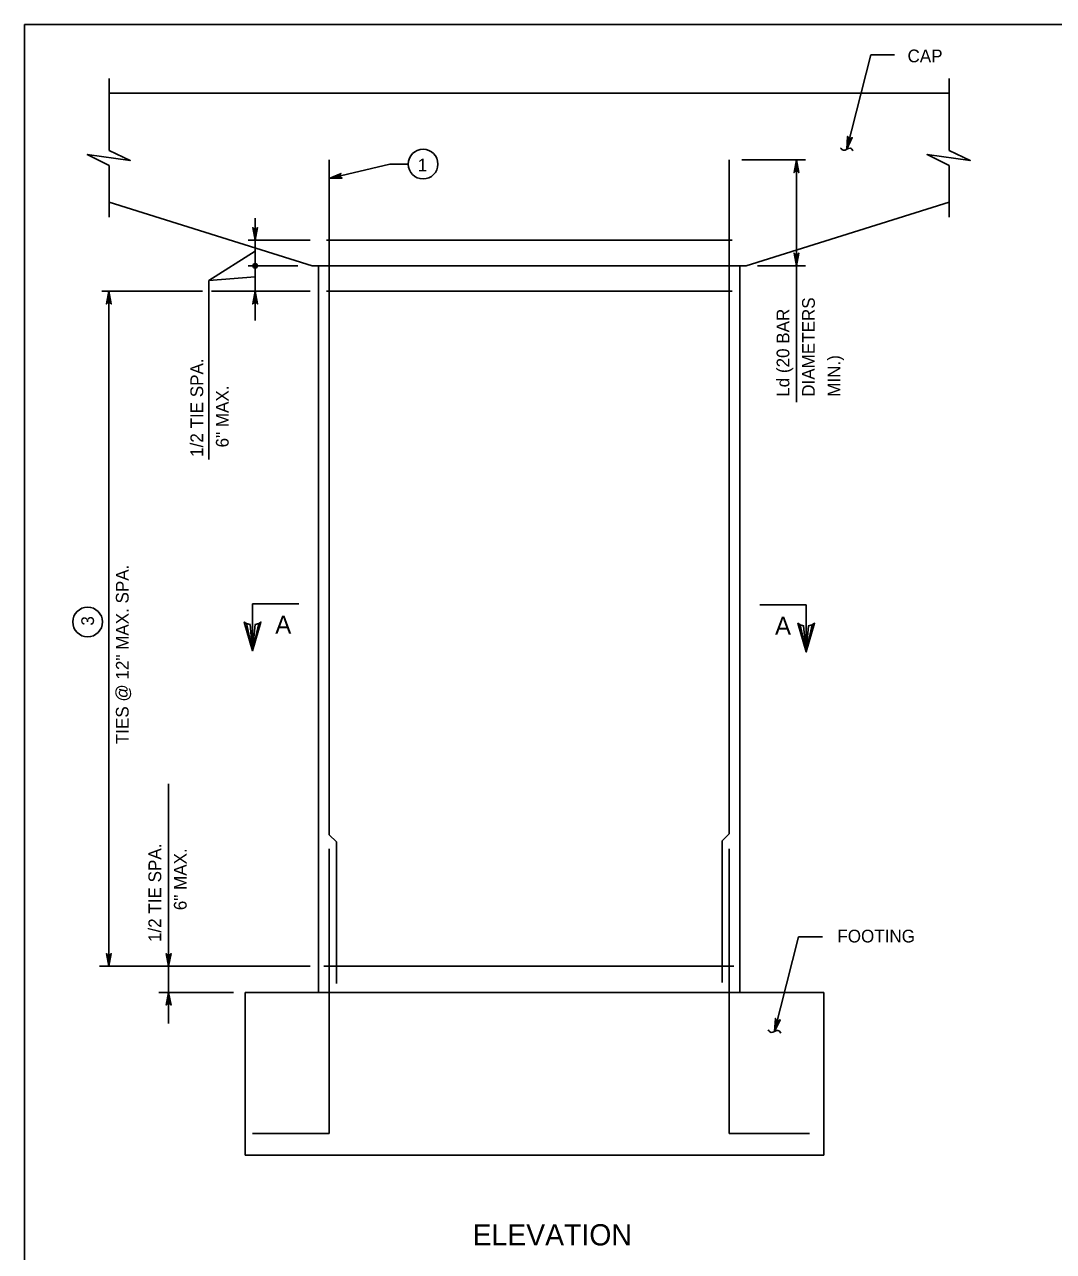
# Model space of a CAD drawing. Extents: x 646165 to 651486, y 296916 to 299292.
# Drawn here: x 648988.6 to 649230.9, y 297800.3 to 298089.3 of the extents above; entities that cross this region are included whole.
import ezdxf

# ---------------------------------------------------------------- set-up
doc = ezdxf.new("R2010")
doc.units = 0
for name, color, linetype in [('1', 7, 'Continuous'), ('2', 7, 'Continuous'), ('51', 7, 'Continuous'), ('52', 7, 'Continuous'), ('53', 7, 'Continuous'), ('54', 7, 'Continuous')]:
    doc.layers.add(name, color=color, linetype=linetype)

msp = doc.modelspace()

# ---------------------------------------------------------------- linework, layer by layer
at = {"layer": '1'}
for p, q in [((649042.28, 297952.8), (649053.2, 297952.8)), ((649042.28, 297941.74), (649042.28, 297952.8)), ((649172.69, 297952.54), (649161.76, 297952.54)), ((649172.69, 297941.47), (649172.69, 297952.54))]:
    msp.add_line(p, q, dxfattribs=at)
for points in [[(649043.75, 297948.16), (649042.9, 297947.92), (649042.28, 297941.74), (649043.75, 297948.16), (649044.27, 297948.49), (649042.28, 297941.74), (649041.72, 297947.91), (649040.89, 297948.14), (649042.28, 297941.74), (649040.33, 297948.49), (649040.89, 297948.14)], [(649171.21, 297947.89), (649172.06, 297947.65), (649172.69, 297941.47), (649171.21, 297947.89), (649170.7, 297948.22), (649172.69, 297941.47), (649173.24, 297947.65), (649174.08, 297947.87), (649172.69, 297941.47), (649174.64, 297948.22), (649174.08, 297947.87)]]:
    msp.add_lwpolyline(points, dxfattribs=at)
at = {"layer": '2'}
for p, q in [((648988.59, 297525.25), (648988.59, 298089.25)), ((648988.59, 298089.25), (649774.59, 298089.25))]:
    msp.add_line(p, q, dxfattribs=at)
at = {"layer": '51'}
for p, q in [((649008.54, 298073.09), (649206.34, 298073.09)), ((649056.35, 298032.43), (649008.54, 298047.38)), ((649158.53, 298032.43), (649206.34, 298047.38)), ((649056.35, 298032.43), (649158.53, 298032.43)), ((649057.85, 298032.43), (649057.85, 297861.27)), ((649157.03, 298032.43), (649157.03, 297861.27)), ((649040.58, 297861.27), (649176.8, 297861.27)), ((649040.58, 297861.27), (649040.58, 297822.94)), ((649176.8, 297861.27), (649176.8, 297822.94)), ((649040.58, 297822.94), (649176.8, 297822.94))]:
    msp.add_line(p, q, dxfattribs=at)
at = {"layer": '52'}
for p, q in [((649187.9, 298082.12), (649182.24, 298059.88)), ((649187.9, 298082.12), (649193.48, 298082.12)), ((649008.54, 298076.58), (649008.54, 298059.57)), ((649206.34, 298076.58), (649206.34, 298059.57)), ((649157.48, 298057.38), (649172.51, 298057.38)), ((649170.36, 298057.38), (649170.36, 298000.31)), ((649008.54, 298056.08), (649008.54, 298043.88)), ((649060.35, 298052.95), (649074.63, 298056.38)), ((649074.63, 298056.38), (649078.95, 298056.38)), ((649206.34, 298056.08), (649206.34, 298043.88)), ((649042.91, 298043.68), (649042.91, 298019.56)), ((649041.25, 298038.43), (649055.85, 298038.43)), ((649031.96, 298028.98), (649042.91, 298035.84)), ((649041.25, 298032.43), (649052.96, 298032.43)), ((649161.2, 298032.43), (649172.51, 298032.43)), ((649031.96, 298028.98), (649042.91, 298029.82)), ((649031.96, 298028.98), (649031.96, 297986.82)), ((649006.79, 298026.43), (649030.47, 298026.43)), ((649008.43, 298026.43), (649008.43, 297867.43)), ((649032.6, 298026.43), (649055.85, 298026.43)), ((649022.53, 297910.39), (649022.53, 297853.95)), ((649170.89, 297874.35), (649165.23, 297852.11)), ((649170.89, 297874.35), (649176.47, 297874.35)), ((649006.21, 297867.43), (649055.85, 297867.43)), ((649020.19, 297861.27), (649037.77, 297861.27))]:
    msp.add_line(p, q, dxfattribs=at)
for points in [[(649182.24, 298059.88), (649182.43, 298062.91), (649182.48, 298062.78), (649182.53, 298062.65), (649182.61, 298062.57), (649182.69, 298062.48), (649182.79, 298062.44), (649182.88, 298062.4), (649182.98, 298062.39), (649183.08, 298062.39), (649183.19, 298062.42), (649183.31, 298062.45), (649183.41, 298062.54), (649183.52, 298062.63), (649182.24, 298059.88), (649183.41, 298062.54), (649183.31, 298062.45), (649182.24, 298059.88), (649183.19, 298062.42), (649183.08, 298062.39), (649182.24, 298059.88), (649182.98, 298062.39), (649182.88, 298062.4), (649182.24, 298059.88), (649182.79, 298062.44), (649182.69, 298062.48), (649182.24, 298059.88), (649182.61, 298062.57), (649182.53, 298062.65), (649182.24, 298059.88), (649182.48, 298062.78)], [(649008.54, 298056.08), (649003.36, 298058.61), (649013.5, 298057.23), (649008.54, 298059.6)], [(649170.36, 298057.38), (649170.92, 298054.4), (649170.84, 298054.52), (649170.76, 298054.63), (649170.66, 298054.69), (649170.56, 298054.75), (649170.46, 298054.77), (649170.36, 298054.78), (649170.26, 298054.77), (649170.16, 298054.75), (649170.06, 298054.69), (649169.96, 298054.63), (649169.88, 298054.52), (649169.8, 298054.4), (649170.36, 298057.38), (649169.88, 298054.52), (649169.96, 298054.63), (649170.36, 298057.38), (649170.06, 298054.69), (649170.16, 298054.75), (649170.36, 298057.38), (649170.26, 298054.77), (649170.36, 298054.78), (649170.36, 298057.38), (649170.46, 298054.77), (649170.56, 298054.75), (649170.36, 298057.38), (649170.66, 298054.69), (649170.76, 298054.63), (649170.36, 298057.38), (649170.84, 298054.52)], [(649206.34, 298056.08), (649201.15, 298058.61), (649211.3, 298057.23), (649206.34, 298059.6)], [(649060.35, 298052.95), (649063.12, 298054.19), (649063.03, 298054.09), (649062.93, 298053.98), (649062.9, 298053.87), (649062.87, 298053.76), (649062.87, 298053.66), (649062.88, 298053.56), (649062.92, 298053.47), (649062.96, 298053.37), (649063.04, 298053.29), (649063.12, 298053.2), (649063.25, 298053.15), (649063.38, 298053.1), (649060.35, 298052.95), (649063.25, 298053.15), (649063.12, 298053.2), (649060.35, 298052.95), (649063.04, 298053.29), (649062.96, 298053.37), (649060.35, 298052.95), (649062.92, 298053.47), (649062.88, 298053.56), (649060.35, 298052.95), (649062.87, 298053.66), (649062.87, 298053.76), (649060.35, 298052.95), (649062.9, 298053.87), (649062.93, 298053.98), (649060.35, 298052.95), (649063.03, 298054.09)], [(649042.91, 298038.43), (649042.35, 298041.41), (649042.43, 298041.29), (649042.51, 298041.18), (649042.61, 298041.12), (649042.71, 298041.06), (649042.81, 298041.04), (649042.91, 298041.03), (649043.01, 298041.04), (649043.11, 298041.06), (649043.21, 298041.12), (649043.31, 298041.18), (649043.39, 298041.29), (649043.47, 298041.41), (649042.91, 298038.43), (649043.39, 298041.29), (649043.31, 298041.18), (649042.91, 298038.43), (649043.21, 298041.12), (649043.11, 298041.06), (649042.91, 298038.43), (649043.01, 298041.04), (649042.91, 298041.03), (649042.91, 298038.43), (649042.81, 298041.04), (649042.71, 298041.06), (649042.91, 298038.43), (649042.61, 298041.12), (649042.51, 298041.18), (649042.91, 298038.43), (649042.43, 298041.29)], [(649170.36, 298032.43), (649169.8, 298035.41), (649169.88, 298035.29), (649169.96, 298035.18), (649170.06, 298035.12), (649170.16, 298035.06), (649170.26, 298035.04), (649170.36, 298035.03), (649170.46, 298035.04), (649170.56, 298035.06), (649170.66, 298035.12), (649170.76, 298035.18), (649170.84, 298035.29), (649170.92, 298035.41), (649170.36, 298032.43), (649170.84, 298035.29), (649170.76, 298035.18), (649170.36, 298032.43), (649170.66, 298035.12), (649170.56, 298035.06), (649170.36, 298032.43), (649170.46, 298035.04), (649170.36, 298035.03), (649170.36, 298032.43), (649170.26, 298035.04), (649170.16, 298035.06), (649170.36, 298032.43), (649170.06, 298035.12), (649169.96, 298035.18), (649170.36, 298032.43), (649169.88, 298035.29)], [(649008.43, 298026.43), (649008.99, 298023.44), (649008.91, 298023.56), (649008.83, 298023.67), (649008.73, 298023.73), (649008.63, 298023.79), (649008.53, 298023.81), (649008.43, 298023.83), (649008.33, 298023.81), (649008.23, 298023.79), (649008.13, 298023.73), (649008.03, 298023.67), (649007.95, 298023.56), (649007.87, 298023.44), (649008.43, 298026.43), (649007.95, 298023.56), (649008.03, 298023.67), (649008.43, 298026.43), (649008.13, 298023.73), (649008.23, 298023.79), (649008.43, 298026.43), (649008.33, 298023.81), (649008.43, 298023.83), (649008.43, 298026.43), (649008.53, 298023.81), (649008.63, 298023.79), (649008.43, 298026.43), (649008.73, 298023.73), (649008.83, 298023.67), (649008.43, 298026.43), (649008.91, 298023.56)], [(649042.91, 298026.43), (649043.47, 298023.44), (649043.39, 298023.56), (649043.31, 298023.67), (649043.21, 298023.73), (649043.11, 298023.79), (649043.01, 298023.81), (649042.91, 298023.83), (649042.81, 298023.81), (649042.71, 298023.79), (649042.61, 298023.73), (649042.51, 298023.67), (649042.43, 298023.56), (649042.35, 298023.44), (649042.91, 298026.43), (649042.43, 298023.56), (649042.51, 298023.67), (649042.91, 298026.43), (649042.61, 298023.73), (649042.71, 298023.79), (649042.91, 298026.43), (649042.81, 298023.81), (649042.91, 298023.83), (649042.91, 298026.43), (649043.01, 298023.81), (649043.11, 298023.79), (649042.91, 298026.43), (649043.21, 298023.73), (649043.31, 298023.67), (649042.91, 298026.43), (649043.39, 298023.56)], [(649008.43, 297867.43), (649007.87, 297870.41), (649007.95, 297870.3), (649008.03, 297870.18), (649008.13, 297870.12), (649008.23, 297870.06), (649008.33, 297870.05), (649008.43, 297870.03), (649008.53, 297870.05), (649008.63, 297870.06), (649008.73, 297870.12), (649008.83, 297870.18), (649008.91, 297870.3), (649008.99, 297870.41), (649008.43, 297867.43), (649008.91, 297870.3), (649008.83, 297870.18), (649008.43, 297867.43), (649008.73, 297870.12), (649008.63, 297870.06), (649008.43, 297867.43), (649008.53, 297870.05), (649008.43, 297870.03), (649008.43, 297867.43), (649008.33, 297870.05), (649008.23, 297870.06), (649008.43, 297867.43), (649008.13, 297870.12), (649008.03, 297870.18), (649008.43, 297867.43), (649007.95, 297870.3)], [(649022.53, 297867.43), (649021.98, 297870.41), (649022.06, 297870.3), (649022.13, 297870.18), (649022.23, 297870.12), (649022.33, 297870.06), (649022.43, 297870.05), (649022.53, 297870.03), (649022.63, 297870.05), (649022.73, 297870.06), (649022.83, 297870.12), (649022.93, 297870.18), (649023.01, 297870.3), (649023.09, 297870.41), (649022.53, 297867.43), (649023.01, 297870.3), (649022.93, 297870.18), (649022.53, 297867.43), (649022.83, 297870.12), (649022.73, 297870.06), (649022.53, 297867.43), (649022.63, 297870.05), (649022.53, 297870.03), (649022.53, 297867.43), (649022.43, 297870.05), (649022.33, 297870.06), (649022.53, 297867.43), (649022.23, 297870.12), (649022.13, 297870.18), (649022.53, 297867.43), (649022.06, 297870.3)], [(649022.53, 297861.27), (649023.09, 297858.29), (649023.01, 297858.4), (649022.93, 297858.52), (649022.83, 297858.58), (649022.73, 297858.64), (649022.63, 297858.65), (649022.53, 297858.67), (649022.43, 297858.65), (649022.33, 297858.64), (649022.23, 297858.58), (649022.13, 297858.52), (649022.06, 297858.4), (649021.98, 297858.29), (649022.53, 297861.27), (649022.06, 297858.4), (649022.13, 297858.52), (649022.53, 297861.27), (649022.23, 297858.58), (649022.33, 297858.64), (649022.53, 297861.27), (649022.43, 297858.65), (649022.53, 297858.67), (649022.53, 297861.27), (649022.63, 297858.65), (649022.73, 297858.64), (649022.53, 297861.27), (649022.83, 297858.58), (649022.93, 297858.52), (649022.53, 297861.27), (649023.01, 297858.4)], [(649165.23, 297852.11), (649165.42, 297855.14), (649165.47, 297855.01), (649165.52, 297854.87), (649165.6, 297854.79), (649165.69, 297854.71), (649165.78, 297854.67), (649165.87, 297854.63), (649165.97, 297854.62), (649166.07, 297854.61), (649166.18, 297854.64), (649166.3, 297854.68), (649166.4, 297854.77), (649166.51, 297854.86), (649165.23, 297852.11), (649166.4, 297854.77), (649166.3, 297854.68), (649165.23, 297852.11), (649166.18, 297854.64), (649166.07, 297854.61), (649165.23, 297852.11), (649165.97, 297854.62), (649165.87, 297854.63), (649165.23, 297852.11), (649165.78, 297854.67), (649165.69, 297854.71), (649165.23, 297852.11), (649165.6, 297854.79), (649165.52, 297854.87), (649165.23, 297852.11), (649165.47, 297855.01)]]:
    msp.add_lwpolyline(points, dxfattribs=at)
for centre, radius in [((649082.45, 298056.38), 3.5), ((649042.91, 298032.43), 0.533), ((649042.91, 298032.43), 0.267), ((649003.45, 297948.53), 3.5)]:
    msp.add_circle(centre, radius, dxfattribs=at)
for points in [[(649183.74, 298059.47), (649183.02, 298060.13), (649181.45, 298059.63), (649180.73, 298060.24)], [(649166.73, 297851.69), (649166.01, 297852.35), (649164.44, 297851.86), (649163.72, 297852.47)]]:
    msp.add_spline(points, degree=3, dxfattribs=at)
at = {"layer": '54'}
for p, q in [((649060.35, 298057.38), (649060.35, 297898.39)), ((649154.53, 298057.38), (649154.53, 297898.62)), ((649059.68, 298038.43), (649155.2, 298038.43)), ((649059.68, 298026.43), (649155.2, 298026.43)), ((649062.02, 297896.72), (649060.35, 297898.39)), ((649152.86, 297896.95), (649154.53, 297898.62)), ((649062.02, 297896.72), (649062.02, 297863.39)), ((649152.86, 297896.95), (649152.86, 297863.62)), ((649060.35, 297895.14), (649060.35, 297828.05)), ((649154.53, 297895.14), (649154.53, 297828.05)), ((649059.04, 297867.43), (649155.64, 297867.43)), ((649042.25, 297828.05), (649060.35, 297828.05)), ((649154.53, 297828.05), (649173.46, 297828.05))]:
    msp.add_line(p, q, dxfattribs=at)

# ---------------------------------------------------------------- texts
at = {"layer": '1'}
for p in [(649047.63, 297945.79), (649165.32, 297945.52)]:
    msp.add_text('A', height=4.23, dxfattribs=at).set_placement(p)
at = {"layer": '53'}
for s, height, p in [('CAP', 3, (649196.53, 298080.36)), ('1', 3, (649081.19, 298054.67)), ('FOOTING', 3, (649180.01, 297873.05)), ('ELEVATION', 5, (649094.09, 297801.69))]:
    msp.add_text(s, height=height, dxfattribs=at).set_placement(p)
for s, p in [('DIAMETERS', (649174.7, 298001.58)), ('Ld (20 BAR ', (649168.7, 298001.58)), ('MIN.)', (649180.7, 298001.58)), ('1/2 TIE SPA.', (649030.66, 297987.42)), ('  6" MAX.', (649036.66, 297987.42)), ('TIES @ 12" MAX. SPA.', (649013.11, 297919.75)), ('3', (649004.95, 297947.68)), ('1/2 TIE SPA.', (649020.77, 297873.15)), ('6" MAX.', (649026.77, 297880.65))]:
    msp.add_text(s, height=3, rotation=90, dxfattribs=at).set_placement(p)

doc.saveas('drawing.dxf')
